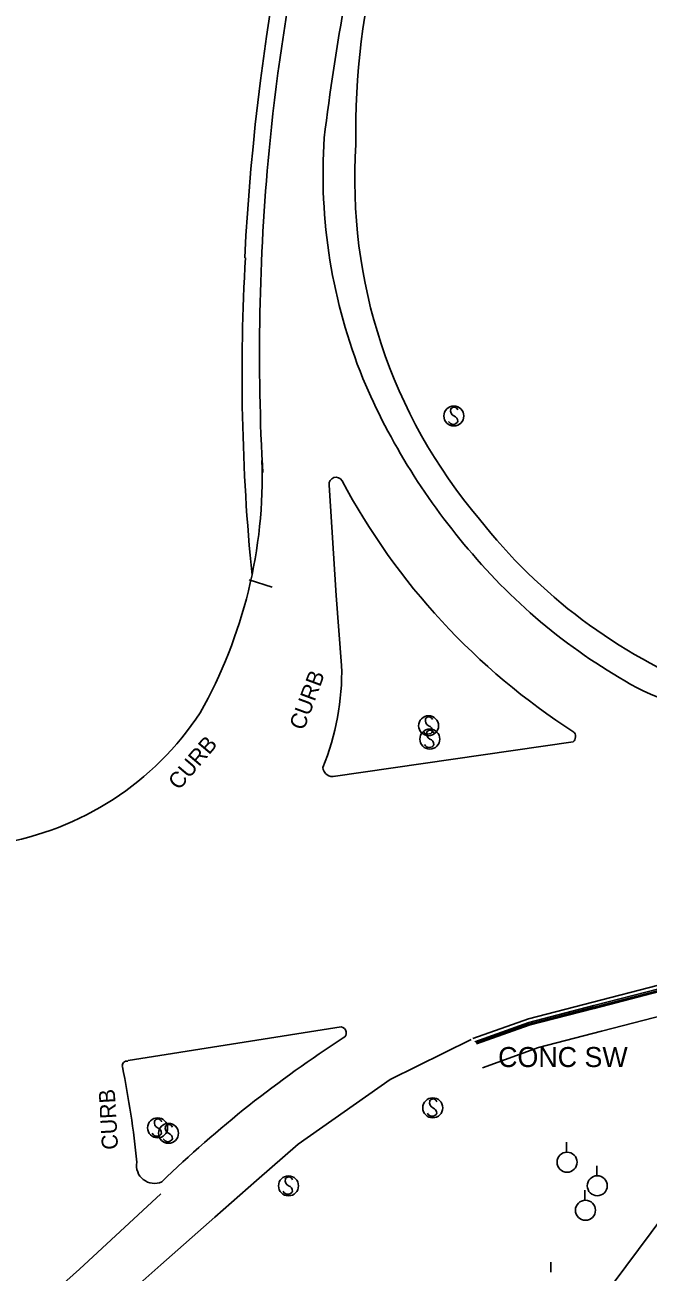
# Model space of a CAD drawing. Extents: x 978516 to 993312, y 1836504 to 1846212.
# Drawn here: x 981898.2 to 982053.5, y 1842469.1 to 1842780.4 of the extents above; entities that cross this region are included whole.
import ezdxf

# ---------------------------------------------------------------- set-up
doc = ezdxf.new("R2010")
doc.units = 0
for name, color, linetype in [('S_CURB', 7, 'Continuous'), ('S_CURB_ANNOT', 7, 'Continuous'), ('S_EDGE_PAVEMENT', 7, 'Continuous'), ('S_FIBER_OPTIC_CABLE', 7, 'Continuous'), ('S_PAVEMENT_CROWN', 7, 'Continuous'), ('S_SHOULDER', 7, 'Continuous'), ('S_SIDEWALK', 7, 'Continuous'), ('S_SIGN', 7, 'Continuous'), ('S_SURVEY_TEXT_ANNOT', 7, 'Continuous'), ('S_UTILITY_POLE', 7, 'Continuous')]:
    doc.layers.add(name, color=color, linetype=linetype)

msp = doc.modelspace()

# ---------------------------------------------------------------- linework, layer by layer
at = {"layer": 'S_CURB'}
for points in [[(981954.06, 1842641.89), (981959.77, 1842640.05)], [(982259.19, 1842518.42), (982259.74, 1842518.67), (982258.56, 1842522.25), (982252.99, 1842533.8), (982247.1, 1842542.32), (982242.73, 1842546.82), (982239.93, 1842549.63), (982234.65, 1842553.59), (982224.32, 1842558.97), (982217.61, 1842561.18), (982205.98, 1842563.54), (982197.98, 1842563.75), (982177.6, 1842561.18), (982157.22, 1842558.62), (982133.89, 1842555.31), (982110.55, 1842552.01), (982098.38, 1842549.94), (982077.29, 1842544.84), (982056.2, 1842539.74), (982040.03, 1842535.57), (982023.85, 1842531.4), (982010.37, 1842526.53)], [(982258.14, 1842522.38), (982252.66, 1842533.58), (982246.8, 1842542.04), (982242.63, 1842546.71), (982239.63, 1842549.31), (982234.53, 1842553.16), (982224.16, 1842558.57), (982217.46, 1842560.73), (982205.96, 1842563.14), (982197.94, 1842563.29), (982177.62, 1842560.77), (982157.3, 1842558.25), (982133.93, 1842554.92), (982110.55, 1842551.6), (982098.49, 1842549.56), (982077.38, 1842544.46), (982056.27, 1842539.36), (982040.02, 1842535.15), (982023.78, 1842530.95), (982010.67, 1842526.29)], [(982257.87, 1842522.25), (982252.4, 1842533.42), (982246.57, 1842541.85), (982242.42, 1842546.5), (982239.44, 1842549.08), (982234.37, 1842552.91), (982224.04, 1842558.3), (982217.38, 1842560.44), (982205.92, 1842562.84), (982197.95, 1842562.99), (982177.65, 1842560.47), (982157.34, 1842557.95), (982133.97, 1842554.63), (982110.6, 1842551.31), (982098.55, 1842549.27), (982077.45, 1842544.17), (982056.34, 1842539.07), (982040.11, 1842534.87), (982023.87, 1842530.66), (982010.77, 1842526.01)]]:
    msp.add_lwpolyline(points, dxfattribs=at)
at = {"layer": 'S_EDGE_PAVEMENT'}
for points in [[(981957.48, 1842668.7), (981957.36, 1842670.52)], [(981973.99, 1842665.54), (981975.75, 1842637.99), (981977.12, 1842620.52)], [(981975.04, 1842592.8), (982034.91, 1842601.47)], [(982055.83, 1842540.62), (982039.78, 1842536.44), (982023.73, 1842532.25), (982009.82, 1842527.36)], [(981923.91, 1842521.84), (981977.02, 1842530.27)], [(981885.66, 1842429.54), (981902.13, 1842444.23), (981918.6, 1842458.92), (981932.07, 1842470.85), (981945.55, 1842482.77), (981955.91, 1842491.89), (981966.27, 1842501.01), (981977.77, 1842509.08), (981989.26, 1842517.16), (982009.43, 1842527.09)]]:
    msp.add_lwpolyline(points, dxfattribs=at)
for centre, major_axis, ratio, start_param, end_param in [((982487.16, 1842697.48), (24.78, -532.66), 0.995016, 4.361494, 4.564576), ((982618.54, 1842671.17), (128.33, -639.74), 0.997168, 4.28301, 4.390427), ((982490.08, 1842696.33), (96.14, -529.78), 0.990393, 4.431791, 4.582523), ((982108.14, 1842742.91), (51.8, -125.84), 0.996225, 4.25478, 4.705752), ((982129.19, 1842753.94), (67.54, -146.8), 0.985496, 4.680255, 5.00118), ((981836.84, 1842667.6), (104.3, 60.39), 0.998892, 5.246526, 5.791477), ((981975.73, 1842665.74), (1.65, 0.59), 0.98931, 0.160771, 2.907549), ((982126.28, 1842745.88), (160.2, -53.23), 0.999892, 3.951392, 4.46205), ((982117.08, 1842738.83), (105.18, -96.76), 0.982042, 4.588072, 4.972526), ((981914.9, 1842618.96), (-24.04, 57.57), 0.997286, 3.923379, 4.342692), ((982075.07, 1842663.04), (54.15, 3), 0.993317, 4.224156, 4.811359), ((981879.55, 1842649.6), (-42.71, -61.18), 0.999127, 0.771506, 1.599077), ((982034.77, 1842602.66), (-0.12, -1.26), 0.54777, 0.367047, 2.919852), ((981974.31, 1842594.81), (1.31, -1.8), 0.777664, 4.104872, 6.084556), ((981976.95, 1842528.84), (-0.5, 1.37), 0.912114, 3.213026, 5.850818), ((982118.22, 1842302.55), (-213.58, -179.45), 0.950206, 4.579375, 4.786936), ((981923.55, 1842520.66), (-1.12, -0.11), 0.936841, 4.354939, 6.485888), ((981712.77, 1842474.13), (-15.36, 228.18), 0.937667, 4.747211, 4.852851), ((981930.45, 1842495.65), (2.88, 3.41), 0.999999, 2.086098, 4.261052)]:
    msp.add_ellipse(centre, major_axis=major_axis, ratio=ratio, start_param=start_param, end_param=end_param, dxfattribs=at)
at = {"layer": 'S_FIBER_OPTIC_CABLE'}
msp.add_line((982068.23, 1842497.67), (982015.93, 1842427.3), dxfattribs=at)
at = {"layer": 'S_PAVEMENT_CROWN'}
msp.add_lwpolyline([(981760.52, 1842293.13), (981770.76, 1842309.85), (981780.99, 1842326.56), (981789.33, 1842340.34), (981798.58, 1842352.94), (981807.82, 1842365.54), (981817.05, 1842377.03), (981826.28, 1842388.53), (981837.01, 1842399.96), (981847.74, 1842411.4), (981862.38, 1842425.03), (981877.03, 1842438.66), (981894.39, 1842454.24), (981911.75, 1842469.82), (981921.91, 1842479.2), (981932.07, 1842488.58)], dxfattribs=at)
at = {"layer": 'S_SHOULDER'}
for centre, major_axis, ratio, start_param, end_param in [((982531.22, 1842693.48), (-543.11, -200.71), 0.999407, 5.572028, 5.879285), ((982153.9, 1842754.01), (59.87, -163.26), 0.995774, 4.085699, 4.382248), ((982110.95, 1842741.42), (70.54, -110.17), 0.997001, 4.074469, 4.846426), ((982434.2, 1842695.99), (-51.09, -492.29), 0.97338, 4.759886, 4.920219), ((982118.38, 1842740.49), (97.81, -94.44), 0.997367, 4.573044, 5.101845)]:
    msp.add_ellipse(centre, major_axis=major_axis, ratio=ratio, start_param=start_param, end_param=end_param, dxfattribs=at)
at = {"layer": 'S_SIDEWALK'}
msp.add_lwpolyline([(982242.23, 1842546.07), (982238.2, 1842542.03), (982235.58, 1842539.23), (982231.48, 1842542.98), (982230.94, 1842547.98), (982221.67, 1842552.91), (982215.01, 1842555.06), (982204.98, 1842557.14), (982198.45, 1842557.16), (982178.45, 1842554.67), (982158.45, 1842552.18), (982134.95, 1842548.77), (982111.45, 1842545.35), (982099.78, 1842543.51), (982078.75, 1842538.41), (982057.72, 1842533.3), (982041.95, 1842529.21), (982026.19, 1842525.12), (982012.24, 1842520.07)], dxfattribs=at)
at = {"layer": 'S_SIGN'}
for centre in [(982005.12, 1842682.77), (981998.82, 1842605.45), (981999.13, 1842602.12), (981999.86, 1842510.06), (981931.24, 1842505.07), (981933.96, 1842503.7), (981963.88, 1842490.58)]:
    msp.add_circle(centre, 2.49, dxfattribs=at)
for centre, radius, start, end in [((982005.19, 1842684.04), 0.95, 16.5258, 156.8957), ((982005.8, 1842684.1), 1.5, 167.1196, 241.9813), ((982004.71, 1842681.43), 1.4, 358.6529, 73.7063), ((982004.96, 1842681.95), 1.28, 204.641, 335.359), ((981999.5, 1842606.77), 1.5, 167.1196, 241.9813), ((981998.89, 1842606.71), 0.95, 16.5258, 156.8957), ((981998.66, 1842604.62), 1.28, 204.641, 335.359), ((981999.82, 1842603.44), 1.5, 167.1196, 241.9813), ((981999.21, 1842603.38), 0.95, 16.5258, 156.8957), ((981998.4, 1842604.1), 1.4, 358.6529, 73.7063), ((981998.98, 1842601.29), 1.28, 204.641, 335.359), ((981998.72, 1842600.77), 1.4, 358.6529, 73.7063), ((982000.55, 1842511.38), 1.5, 167.1196, 241.9813), ((981999.93, 1842511.32), 0.95, 16.5258, 156.8957), ((981931.31, 1842506.33), 0.95, 16.5258, 156.8957), ((981999.71, 1842509.23), 1.28, 204.641, 335.359), ((981999.45, 1842508.71), 1.4, 358.6529, 73.7063), ((981931.92, 1842506.39), 1.5, 167.1196, 241.9813), ((981930.82, 1842503.72), 1.4, 358.6529, 73.7063), ((981934.64, 1842505.03), 1.5, 167.1196, 241.9813), ((981934.03, 1842504.97), 0.95, 16.5258, 156.8957), ((981931.08, 1842504.24), 1.28, 204.641, 335.359), ((981933.8, 1842502.88), 1.28, 204.641, 335.359), ((981933.55, 1842502.36), 1.4, 358.6529, 73.7063), ((981964.56, 1842491.91), 1.5, 167.1196, 241.9813), ((981963.95, 1842491.85), 0.95, 16.5258, 156.8957), ((981963.72, 1842489.76), 1.28, 204.641, 335.359), ((981963.47, 1842489.24), 1.4, 358.6529, 73.7063)]:
    msp.add_arc(centre, radius, start, end, dxfattribs=at)
at = {"layer": 'S_UTILITY_POLE'}
for p, q in [((982033.21, 1842499.01), (982033.21, 1842501.49)), ((982040.74, 1842493.13), (982040.74, 1842495.61)), ((982037.8, 1842487.01), (982037.8, 1842489.49)), ((982029.28, 1842469.07), (982029.28, 1842471.55))]:
    msp.add_line(p, q, dxfattribs=at)
for centre in [(982033.35, 1842496.49), (982040.89, 1842490.61), (982037.94, 1842484.49)]:
    msp.add_circle(centre, 2.5, dxfattribs=at)

# ---------------------------------------------------------------- texts
at = {"layer": 'S_CURB_ANNOT'}
for rotation, p in [(69.6264, (981967.71, 1842604.1)), (49.7257, (981936.56, 1842589.17)), (93.2648, (981921.39, 1842499.72))]:
    msp.add_text('CURB', height=4, rotation=rotation, dxfattribs=at).set_placement(p)
at = {"layer": 'S_SURVEY_TEXT_ANNOT'}
msp.add_text('CONC SW', height=5, dxfattribs=at).set_placement((982016.16, 1842520.24))

doc.saveas('drawing.dxf')
